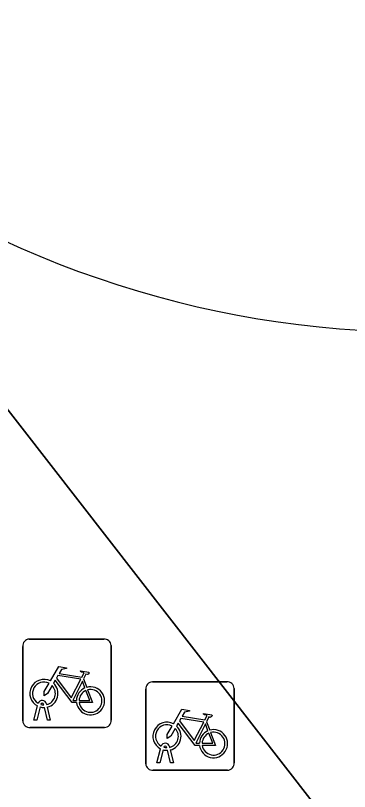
# Model space of a CAD drawing. Extents: x 159489 to 160304, y 383825 to 384531.
# Drawn here: x 159828.86 to 159832.64, y 384454.1 to 384462.87 of the extents above; entities that cross this region are included whole.
import ezdxf

# ---------------------------------------------------------------- set-up
doc = ezdxf.new("R2010")
doc.units = 0
for name, color, linetype in [('IMGEO_Fietsenrek', 7, 'Continuous'), ('IMGEO_Groenvoorziening', 7, 'Continuous'), ('IMGEO_Voetpad_open', 7, 'Continuous')]:
    doc.layers.add(name, color=color, linetype=linetype)

msp = doc.modelspace()

# ---------------------------------------------------------------- linework, layer by layer
at = {"layer": 'IMGEO_Fietsenrek'}
for p, q in [((159828.9455, 384454.9009), (159828.9455, 384455.7418)), ((159828.9455, 384455.7418), (159828.9455, 384454.9009)), ((159829.0199, 384455.8255), (159829.8608, 384455.8255)), ((159829.8608, 384455.8255), (159829.0199, 384455.8255)), ((159829.9445, 384455.7511), (159829.9445, 384454.9102)), ((159829.9445, 384454.9102), (159829.9445, 384455.7511)), ((159829.6322, 384455.3752), (159829.6685, 384455.28)), ((159830.4109, 384455.3425), (159831.2518, 384455.3425)), ((159831.2518, 384455.3425), (159830.4109, 384455.3425)), ((159830.3365, 384454.4179), (159830.3365, 384455.2588)), ((159830.3365, 384455.2588), (159830.3365, 384454.4179)), ((159831.3355, 384455.2681), (159831.3355, 384454.4272)), ((159831.3355, 384454.4272), (159831.3355, 384455.2681)), ((159829.0725, 384454.9103), (159829.1108, 384455.0703)), ((159829.1412, 384455.0581), (159829.1059, 384454.9103)), ((159829.1829, 384455.0819), (159829.1819, 384455.0862)), ((159829.224, 384454.9103), (159829.1901, 384455.052)), ((159829.2136, 384455.0934), (159829.2154, 384455.0855)), ((159829.2224, 384455.0563), (159829.2574, 384454.9103)), ((159829.1059, 384454.9103), (159829.0725, 384454.9103)), ((159829.2574, 384454.9103), (159829.224, 384454.9103)), ((159831.0232, 384454.8922), (159831.0595, 384454.797)), ((159829.8701, 384454.8265), (159829.0292, 384454.8265)), ((159829.0292, 384454.8265), (159829.8701, 384454.8265)), ((159830.5739, 384454.5989), (159830.5729, 384454.6032)), ((159830.6046, 384454.6104), (159830.6064, 384454.6025)), ((159830.4635, 384454.4273), (159830.5018, 384454.5873)), ((159830.5322, 384454.5751), (159830.4969, 384454.4273)), ((159830.615, 384454.4273), (159830.5811, 384454.569)), ((159830.6134, 384454.5733), (159830.6484, 384454.4273)), ((159830.4969, 384454.4273), (159830.4635, 384454.4273)), ((159830.6484, 384454.4273), (159830.615, 384454.4273)), ((159831.2611, 384454.3435), (159830.4202, 384454.3435)), ((159830.4202, 384454.3435), (159831.2611, 384454.3435))]:
    msp.add_line(p, q, dxfattribs=at)
for points in [[(159829.2581, 384455.3522), (159829.3528, 384455.5157), (159829.439, 384455.5019), (159829.4407, 384455.4932), (159829.3846, 384455.4823), (159829.3584, 384455.437), (159829.6136, 384455.3962)], [(159829.6007, 384455.371), (159829.3439, 384455.412), (159829.3272, 384455.3832), (159829.4942, 384455.1629), (159829.6007, 384455.371)], [(159829.6136, 384455.3962), (159829.6386, 384455.445), (159829.6335, 384455.449), (159829.6103, 384455.4527), (159829.5976, 384455.4602), (159829.5966, 384455.4633), (159829.5988, 384455.4679), (159829.6936, 384455.4528), (159829.6959, 384455.4425), (159829.6865, 384455.4301), (159829.6741, 384455.4237), (159829.6596, 384455.4299), (159829.6322, 384455.3752)], [(159829.2788, 384455.2997), (159829.2272, 384455.2105), (159829.1873, 384455.1845), (159829.1885, 384455.232), (159829.243, 384455.3262)], [(159829.5538, 384455.1075), (159829.5041, 384455.1076), (159829.3134, 384455.3593), (159829.2944, 384455.3265)], [(159829.6487, 384455.273), (159829.6194, 384455.3498), (159829.51, 384455.1317), (159829.5527, 384455.1316)], [(159829.5827, 384455.1315), (159829.7026, 384455.1313), (159829.6594, 384455.2449)], [(159829.6792, 384455.2518), (159829.7342, 384455.1072), (159829.5841, 384455.1075)], [(159830.6491, 384454.8692), (159830.7438, 384455.0327), (159830.83, 384455.0189), (159830.8317, 384455.0102), (159830.7756, 384454.9993), (159830.7494, 384454.954), (159831.0046, 384454.9132)], [(159831.0046, 384454.9132), (159831.0296, 384454.962), (159831.0245, 384454.966), (159831.0013, 384454.9697), (159830.9886, 384454.9772), (159830.9876, 384454.9803), (159830.9898, 384454.9849), (159831.0846, 384454.9698), (159831.0869, 384454.9595), (159831.0775, 384454.9471), (159831.0651, 384454.9407), (159831.0506, 384454.9469), (159831.0232, 384454.8922)], [(159830.9448, 384454.6245), (159830.8951, 384454.6246), (159830.7044, 384454.8763), (159830.6854, 384454.8435)], [(159830.9917, 384454.888), (159830.7349, 384454.929), (159830.7182, 384454.9002), (159830.8852, 384454.6799), (159830.9917, 384454.888)], [(159831.0397, 384454.79), (159831.0104, 384454.8668), (159830.901, 384454.6487), (159830.9437, 384454.6486)], [(159830.6698, 384454.8167), (159830.6182, 384454.7275), (159830.5783, 384454.7015), (159830.5795, 384454.749), (159830.634, 384454.8432)], [(159830.9737, 384454.6485), (159831.0936, 384454.6483), (159831.0504, 384454.7619)], [(159831.0702, 384454.7688), (159831.1252, 384454.6242), (159830.9751, 384454.6245)]]:
    msp.add_lwpolyline(points, dxfattribs=at)
for centre, radius, start, end in [((159829.0232, 384455.7476), 0.0779, 92.4484, 184.28452), ((159829.0232, 384455.7476), 0.0779, 92.4484, 184.28452), ((159829.8666, 384455.7478), 0.0779, 2.4484, 94.28452), ((159829.8666, 384455.7478), 0.0779, 2.4484, 94.28452), ((159829.1851, 384455.2109), 0.159, 62.67661, 242.13685), ((159829.1851, 384455.2109), 0.129, 63.31916, 238.90302), ((159829.1851, 384455.2109), 0.159, 283.5766, 46.60424), ((159830.4142, 384455.2646), 0.0779, 92.4484, 184.28452), ((159830.4142, 384455.2646), 0.0779, 92.4484, 184.28452), ((159831.2576, 384455.2648), 0.0779, 2.4484, 94.28452), ((159831.2576, 384455.2648), 0.0779, 2.4484, 94.28452), ((159829.1851, 384455.2109), 0.129, 283.60429, 43.43025), ((159829.7117, 384455.1269), 0.159, 113.3408, 178.32165), ((159829.7117, 384455.1269), 0.159, 187.0065, 105.77075), ((159829.7117, 384455.1269), 0.129, 113.92302, 177.95563), ((159829.7117, 384455.1269), 0.129, 188.67146, 104.58832), ((159829.1649, 384455.0823), 0.0499, 12.8025, 158.69338), ((159829.1851, 384455.2109), 0.159, 253.99666, 271.78671), ((159829.1649, 384455.0823), 0.0174, 12.8025, 163.45023), ((159829.1851, 384455.2109), 0.129, 253.41502, 269.02044), ((159829.0234, 384454.9042), 0.0779, 182.4484, 274.28452), ((159829.0234, 384454.9042), 0.0779, 182.4484, 274.28452), ((159829.8668, 384454.9044), 0.0779, 272.4484, 4.28452), ((159829.8668, 384454.9044), 0.0779, 272.4484, 4.28452), ((159830.5761, 384454.7279), 0.159, 62.67661, 242.13685), ((159830.5761, 384454.7279), 0.129, 63.31916, 238.90302), ((159830.5761, 384454.7279), 0.129, 283.60429, 43.43025), ((159830.5761, 384454.7279), 0.159, 283.5766, 46.60424), ((159831.1027, 384454.6439), 0.159, 113.3408, 178.32165), ((159831.1027, 384454.6439), 0.159, 187.0065, 105.77075), ((159831.1027, 384454.6439), 0.129, 113.92302, 177.95563), ((159831.1027, 384454.6439), 0.129, 188.67146, 104.58832), ((159830.5559, 384454.5993), 0.0499, 12.8025, 158.69338), ((159830.5559, 384454.5993), 0.0174, 12.8025, 163.45023), ((159830.5761, 384454.7279), 0.129, 253.41502, 269.02044), ((159830.5761, 384454.7279), 0.159, 253.99666, 271.78671), ((159831.2578, 384454.4214), 0.0779, 272.4484, 4.28452), ((159831.2578, 384454.4214), 0.0779, 272.4484, 4.28452), ((159830.4144, 384454.4212), 0.0779, 182.4484, 274.28452), ((159830.4144, 384454.4212), 0.0779, 182.4484, 274.28452)]:
    msp.add_arc(centre, radius, start, end, dxfattribs=at)
at = {"layer": 'IMGEO_Groenvoorziening'}
msp.add_arc((159833.4233, 384470.4321), 11.1387, 225.21728, 303.16624, dxfattribs=at)
at = {"layer": 'IMGEO_Voetpad_open'}
for points in [[(159825.577, 384462.526), (159837.569, 384447.11), (159839.292, 384448.564), (159837.989, 384450.137), (159843.618, 384454.694), (159842.993, 384455.446), (159843.146, 384455.574), (159843.771, 384454.822), (159845.622, 384456.361), (159844.996, 384457.112), (159845.157, 384457.246), (159845.783, 384456.494), (159856.614, 384465.501), (159855.976, 384466.269), (159856.137, 384466.403), (159856.775, 384465.635), (159858.287, 384466.893), (159857.649, 384467.66), (159857.81, 384467.794), (159858.448, 384467.027), (159882.271, 384486.838)], [(159876.066, 384397.455), (159877.504, 384398.554), (159849.102, 384432.841), (159848.447, 384433.632), (159847.945, 384433.218), (159847.818, 384433.372), (159848.319, 384433.787), (159846.782, 384435.642), (159846.28, 384435.228), (159846.153, 384435.382), (159846.654, 384435.797), (159844.21, 384438.738), (159838.386, 384445.745), (159838.567, 384445.897), (159837.569, 384447.11), (159825.577, 384462.526)]]:
    msp.add_lwpolyline(points, dxfattribs=at)
msp.add_arc((159833.4233, 384470.4321), 11.1387, 225.21728, 303.16624, dxfattribs=at)

doc.saveas('drawing.dxf')
